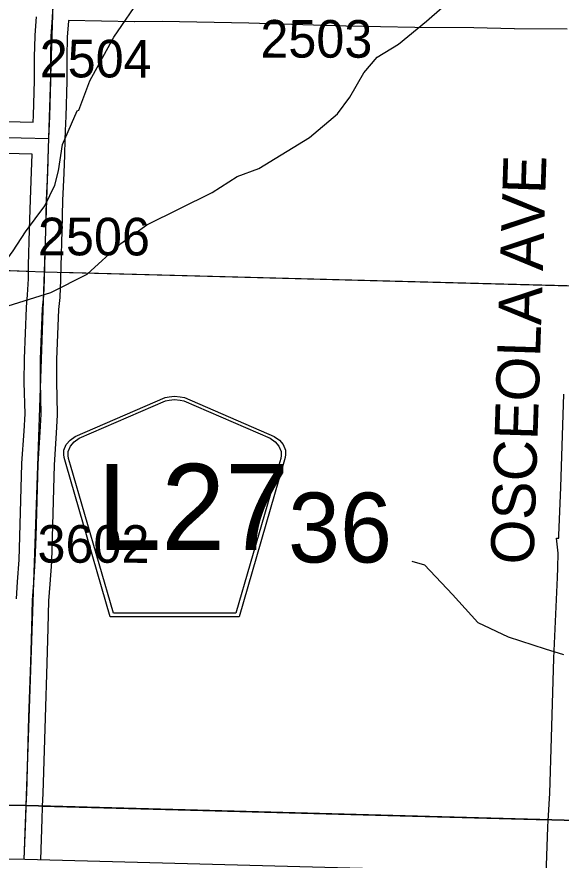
# Model space of a CAD drawing. Extents: x -157.2 to -99.3, y 12.2 to 46.2.
# Drawn here: x -118.312 to -117.299, y 16.098 to 17.667 of the extents above; entities that cross this region are included whole.
import ezdxf

# ---------------------------------------------------------------- set-up
doc = ezdxf.new("R2010")
doc.units = 0
for name, color, linetype in [('tdCoClipBndry', 7, 'Continuous'), ('tdCoCoBndry', 7, 'Continuous'), ('tdCoCoBndryPart', 7, 'Continuous'), ('tdCoHydroRiver', 7, 'Continuous'), ('tdCoSecRdNmbr', 7, 'Continuous'), ('tdCoSecRdTxt', 7, 'Continuous'), ('tdCoSecRteBand', 7, 'Continuous'), ('tdCoSecRteCL', 7, 'Continuous'), ('tdCoSectLine', 7, 'Continuous'), ('tdCoSectLinePart', 7, 'Continuous'), ('tdCoSectNmbr', 7, 'Continuous'), ('tdCoShieldCoRte', 7, 'Continuous'), ('tdCoSurfGravel', 7, 'Continuous'), ('tdCoTwpBndryShd', 7, 'Continuous')]:
    doc.layers.add(name, color=color, linetype=linetype)

msp = doc.modelspace()

# ---------------------------------------------------------------- linework, layer by layer
at = {"layer": 'tdCoClipBndry'}
msp.add_lwpolyline([(-111.0246, 22.9691), (-111.0434, 22.5326), (-111.0561, 21.9745), (-111.0719, 20.984), (-111.0771, 19.9837), (-111.1462, 17.9819), (-111.1912, 16.9821), (-111.2294, 15.99), (-111.2338, 15.9645), (-111.2494, 15.9338), (-111.2745, 15.9103), (-111.3062, 15.8966), (-111.3319, 15.894), (-114.3202, 15.9719), (-115.3257, 16.007), (-116.3394, 16.0334), (-117.2968, 16.0725), (-118.2968, 16.0994), (-119.2937, 16.1176), (-121.2846, 16.1857), (-122.302, 16.1905), (-125.2749, 16.2789)], dxfattribs=at)
at = {"layer": 'tdCoCoBndry'}
msp.add_lwpolyline([(-125.2718, 16.3788), (-124.2853, 16.348), (-123.2872, 16.3208), (-122.2991, 16.2904), (-121.2827, 16.2857), (-120.2826, 16.2516), (-119.2903, 16.2175), (-118.2945, 16.1993), (-117.2934, 16.1724), (-116.3354, 16.1333), (-115.3226, 16.1069), (-114.3176, 16.0718), (-113.322, 16.0489), (-112.3179, 16.0198), (-111.3293, 15.9939)], dxfattribs=at)
at = {"layer": 'tdCoCoBndryPart'}
msp.add_lwpolyline([(-118.2646, 16.1985), (-117.3228, 16.1732)], dxfattribs=at)
at = {"layer": 'tdCoHydroRiver'}
for points in [[(-118.3754, 17.1208), (-118.3782, 17.1335), (-118.3859, 17.14), (-118.3839, 17.1541), (-118.3367, 17.2065), (-118.3187, 17.2313), (-118.2957, 17.267), (-118.2596, 17.3149), (-118.2412, 17.3538), (-118.2342, 17.3805), (-118.2265, 17.4292), (-118.1996, 17.4916), (-118.1964, 17.4931), (-118.176, 17.5478), (-118.1312, 17.6286), (-118.0786, 17.7061)], [(-118.3754, 17.1208), (-118.3374, 17.126), (-118.2482, 17.1536), (-118.181, 17.1881), (-118.1179, 17.2448), (-118.0696, 17.2797), (-117.9481, 17.3396), (-117.9015, 17.3699), (-117.8616, 17.3846), (-117.7669, 17.442), (-117.7152, 17.4863), (-117.6923, 17.5173), (-117.6658, 17.5623), (-117.6414, 17.5916), (-117.6013, 17.6158), (-117.5496, 17.6586), (-117.4962, 17.706)], [(-117.5769, 16.654), (-117.5534, 16.6471), (-117.5013, 16.592), (-117.4537, 16.5402), (-117.3976, 16.5134), (-117.3288, 16.491), (-117.2944, 16.4806)]]:
    msp.add_lwpolyline(points, dxfattribs=at)
at = {"layer": 'tdCoSecRteBand'}
for points in [[(-118.281, 17.471), (-118.2805, 17.4832), (-118.2786, 17.5482), (-118.2786, 17.5919), (-118.2786, 17.5922), (-118.2786, 17.5925), (-118.2778, 17.631), (-118.2778, 17.6319), (-118.2777, 17.6327), (-118.275, 17.6669)], [(-117.2876, 17.6437), (-117.3858, 17.6444), (-117.3861, 17.6444), (-117.3863, 17.6444), (-117.4615, 17.6461), (-117.571, 17.6466), (-117.5712, 17.6466), (-117.5714, 17.6466), (-117.6989, 17.6491), (-117.6991, 17.6491), (-117.6993, 17.6491), (-117.8798, 17.6548), (-118.0413, 17.6577), (-118.0918, 17.6575), (-118.0921, 17.6575), (-118.0925, 17.6575), (-118.2153, 17.66), (-118.2154, 17.659), (-118.2155, 17.659), (-118.2178, 17.6289), (-118.2186, 17.5916), (-118.2186, 17.5478), (-118.2186, 17.5473), (-118.2186, 17.5469), (-118.2205, 17.4813), (-118.2206, 17.4812), (-118.2206, 17.4811), (-118.221, 17.4691), (-118.2221, 17.4394), (-118.2229, 17.4096), (-118.2232, 17.4096), (-118.2242, 17.3762), (-118.2243, 17.376), (-118.2243, 17.3758), (-118.2265, 17.3248), (-118.2279, 17.2688), (-118.2297, 17.2031), (-118.2302, 17.1775), (-118.2302, 17.1771), (-118.2302, 17.1767), (-118.2317, 17.1461), (-118.2317, 17.1454), (-118.2318, 17.1447), (-118.2339, 17.1221), (-118.2376, 17.0292), (-118.2378, 16.9878), (-118.2363, 16.9286), (-118.2363, 16.9273), (-118.2364, 16.9261), (-118.2383, 16.8925), (-118.2383, 16.8924), (-118.2384, 16.8923), (-118.2423, 16.8332), (-118.2459, 16.6984), (-118.2459, 16.6984), (-118.2459, 16.6984), (-118.2472, 16.6542), (-118.2472, 16.6536), (-118.2472, 16.6529), (-118.2502, 16.6115), (-118.2524, 16.5804), (-118.2538, 16.5294), (-118.2538, 16.5294), (-118.2538, 16.5294), (-118.2558, 16.4645), (-118.2558, 16.4645), (-118.2558, 16.4645), (-118.2591, 16.3627), (-118.2633, 16.222), (-118.2633, 16.2219), (-118.2633, 16.2218), (-118.2642, 16.1982), (-118.2643, 16.1957), (-118.265, 16.1747), (-118.2678, 16.0986)], [(-118.3545, 17.4728), (-118.281, 17.471)], [(-118.3123, 16.5839), (-118.3101, 16.6157), (-118.3101, 16.6158), (-118.3101, 16.6158), (-118.3071, 16.6566), (-118.3059, 16.7), (-118.3022, 16.8354), (-118.3022, 16.836), (-118.3022, 16.8366), (-118.2982, 16.8961), (-118.2963, 16.9283), (-118.2978, 16.9867), (-118.2978, 16.9872), (-118.2978, 16.9877), (-118.2976, 17.0301), (-118.2975, 17.0306), (-118.2975, 17.0311), (-118.2938, 17.1253), (-118.2938, 17.1261), (-118.2937, 17.1269), (-118.2916, 17.1497), (-118.2901, 17.1791), (-118.2897, 17.2043), (-118.2897, 17.2044), (-118.2896, 17.2046), (-118.2879, 17.2704), (-118.2879, 17.2704), (-118.2864, 17.3266), (-118.2864, 17.3269), (-118.2864, 17.3271), (-118.2842, 17.3783), (-118.2832, 17.4111), (-118.3562, 17.4129)], [(-117.3268, 16.0733), (-117.3262, 16.0882), (-117.3238, 16.1592), (-117.3238, 16.1595), (-117.3237, 16.1598), (-117.3231, 16.1711), (-117.3203, 16.2223), (-117.3172, 16.3257), (-117.3172, 16.3258), (-117.3172, 16.3258), (-117.3125, 16.4733), (-117.3125, 16.4734), (-117.3125, 16.4736), (-117.3061, 16.6237), (-117.3054, 16.6416), (-117.3044, 16.6692), (-117.3078, 16.6966), (-117.3034, 16.6971), (-117.3032, 16.7016), (-117.2999, 16.7915), (-117.294, 16.965)]]:
    msp.add_lwpolyline(points, dxfattribs=at)
at = {"layer": 'tdCoSecRteCL'}
for points in [[(-118.2521, 17.4403), (-118.2505, 17.4822), (-118.2486, 17.5478), (-118.2486, 17.5919), (-118.2478, 17.6304), (-118.2451, 17.6649), (-118.2438, 17.6905)], [(-119.7477, 17.485), (-119.712, 17.484), (-119.5729, 17.4793), (-119.4721, 17.4759), (-119.3278, 17.4715), (-119.1855, 17.466), (-119.0546, 17.4631), (-118.9646, 17.4601), (-118.8509, 17.4569), (-118.6945, 17.452), (-118.5952, 17.4497), (-118.4923, 17.4478), (-118.3554, 17.4428), (-118.2521, 17.4403)], [(-118.2978, 16.0994), (-118.295, 16.1758), (-118.2942, 16.1968), (-118.2942, 16.1993), (-118.2933, 16.2229), (-118.2891, 16.3637), (-118.2858, 16.4654), (-118.2838, 16.5303), (-118.2823, 16.5818), (-118.2801, 16.6136), (-118.2772, 16.6551), (-118.2759, 16.6992), (-118.2722, 16.8346), (-118.2683, 16.8943), (-118.2663, 16.9278), (-118.2678, 16.9875), (-118.2676, 17.0299), (-118.2639, 17.1241), (-118.2616, 17.1475), (-118.2602, 17.1781), (-118.2597, 17.2038), (-118.2579, 17.2696), (-118.2565, 17.3258), (-118.2542, 17.3771), (-118.2528, 17.4232), (-118.2521, 17.4403)]]:
    msp.add_lwpolyline(points, dxfattribs=at)
at = {"layer": 'tdCoSectLine'}
for points in [[(-118.2603, 17.1922), (-118.2279, 18.1874)], [(-119.2498, 17.228), (-118.2603, 17.1922)], [(-118.2945, 16.1993), (-118.2603, 17.1922)], [(-118.2603, 17.1922), (-117.258, 17.1659)], [(-119.2903, 16.2175), (-118.2945, 16.1993)], [(-118.2979, 16.0994), (-118.2945, 16.1993)], [(-118.2945, 16.1993), (-117.2934, 16.1724)]]:
    msp.add_lwpolyline(points, dxfattribs=at)
at = {"layer": 'tdCoSectLinePart'}
for points in [[(-119.2498, 17.228), (-118.2901, 17.1933)], [(-118.2301, 17.1914), (-117.2878, 17.1667)], [(-118.2646, 16.1985), (-117.3228, 16.1732)]]:
    msp.add_lwpolyline(points, dxfattribs=at)
at = {"layer": 'tdCoShieldCoRte'}
for points in [[(-118.1377, 16.5508), (-118.2197, 16.8337), (-118.2235, 16.8469), (-118.2243, 16.8528), (-118.2243, 16.8606), (-118.22, 16.8709), (-118.2127, 16.8794), (-118.2032, 16.886), (-118.0359, 16.9584), (-118.0284, 16.96), (-118.018, 16.9609), (-118.0075, 16.96), (-118, 16.9584), (-117.8327, 16.886), (-117.8232, 16.8794), (-117.8159, 16.8709), (-117.8116, 16.8606), (-117.8116, 16.8528), (-117.8124, 16.8469), (-117.8163, 16.8337), (-117.8982, 16.5508)], [(-118.1319, 16.5572), (-118.2116, 16.8324), (-118.2153, 16.8451), (-118.216, 16.8507), (-118.216, 16.8582), (-118.2119, 16.8681), (-118.205, 16.8763), (-118.1958, 16.8827), (-118.0352, 16.9521), (-118.028, 16.9537), (-118.018, 16.9546), (-118.0079, 16.9537), (-118.0007, 16.9521), (-117.8401, 16.8827), (-117.831, 16.8763), (-117.824, 16.8681), (-117.8199, 16.8582), (-117.8199, 16.8507), (-117.8206, 16.8451), (-117.8243, 16.8324), (-117.9041, 16.5572)]]:
    msp.add_lwpolyline(points, close=True, dxfattribs=at)
at = {"layer": 'tdCoSurfGravel'}
msp.add_line((-118.2942, 16.1968), (-118.2942, 16.1993), dxfattribs=at)
for points in [[(-118.2942, 16.1993), (-118.2933, 16.2229), (-118.2891, 16.3637), (-118.2858, 16.4654), (-118.2838, 16.5303), (-118.2823, 16.5818), (-118.2801, 16.6136), (-118.2772, 16.6551), (-118.2759, 16.6992), (-118.2722, 16.8346), (-118.2683, 16.8943), (-118.2663, 16.9278), (-118.2678, 16.9875), (-118.2676, 17.0299), (-118.2639, 17.1241), (-118.2616, 17.1475), (-118.2602, 17.1781), (-118.2597, 17.2038), (-118.2579, 17.2696), (-118.2565, 17.3258), (-118.2542, 17.3771), (-118.2528, 17.4232), (-118.2521, 17.4403), (-118.2505, 17.4822), (-118.2486, 17.5478), (-118.2486, 17.5919), (-118.2478, 17.6304), (-118.2451, 17.6649), (-118.2438, 17.6905)], [(-119.7477, 17.485), (-119.712, 17.484), (-119.5729, 17.4793), (-119.4721, 17.4759), (-119.3278, 17.4715), (-119.1855, 17.466), (-119.0546, 17.4631), (-118.9646, 17.4601), (-118.8509, 17.4569), (-118.6945, 17.452), (-118.5952, 17.4497), (-118.4923, 17.4478), (-118.3554, 17.4428), (-118.2521, 17.4403)], [(-118.2978, 16.0994), (-118.295, 16.1758), (-118.2942, 16.1968)]]:
    msp.add_lwpolyline(points, dxfattribs=at)
at = {"layer": 'tdCoTwpBndryShd'}
msp.add_lwpolyline([(-111.1098, 23.9712), (-111.1245, 22.9706), (-111.1433, 22.5359), (-111.156, 21.9765), (-111.1718, 20.985), (-111.177, 19.9871), (-111.2136, 18.9878), (-111.2461, 17.9853), (-111.291, 16.9863), (-111.3293, 15.9939), (-112.3179, 16.0198), (-113.322, 16.0489), (-114.3176, 16.0718), (-115.3226, 16.1069), (-116.3354, 16.1333), (-117.2934, 16.1724), (-118.2945, 16.1993), (-119.2903, 16.2175), (-120.2826, 16.2516), (-121.2827, 16.2857), (-122.2991, 16.2904), (-123.2872, 16.3208), (-124.2853, 16.348), (-125.2718, 16.3788)], dxfattribs=at)

# ---------------------------------------------------------------- texts
at = {"layer": 'tdCoSecRdNmbr'}
for s, rotation, p in [('2503', 359.9106, (-117.8586, 17.5909)), ('2504', 359.9103, (-118.2691, 17.5541)), ('2506', 359.9103, (-118.2723, 17.2231)), ('3602', 359.9103, (-118.2732, 16.6513))]:
    msp.add_text(s, height=0.07, rotation=rotation, dxfattribs=at).set_placement(p)
at = {"layer": 'tdCoSecRdTxt'}
msp.add_text('OSCEOLA AVE', height=0.08, rotation=88.1728, dxfattribs=at).set_placement((-117.3505, 16.647))
at = {"layer": 'tdCoSectNmbr'}
msp.add_text('36', height=0.13, rotation=359.9106, dxfattribs=at).set_placement((-117.8071, 16.6518))
at = {"layer": 'tdCoShieldCoRte'}
msp.add_text('L27', height=0.16, dxfattribs=at).set_placement((-118.1619, 16.6751))

doc.saveas('drawing.dxf')
